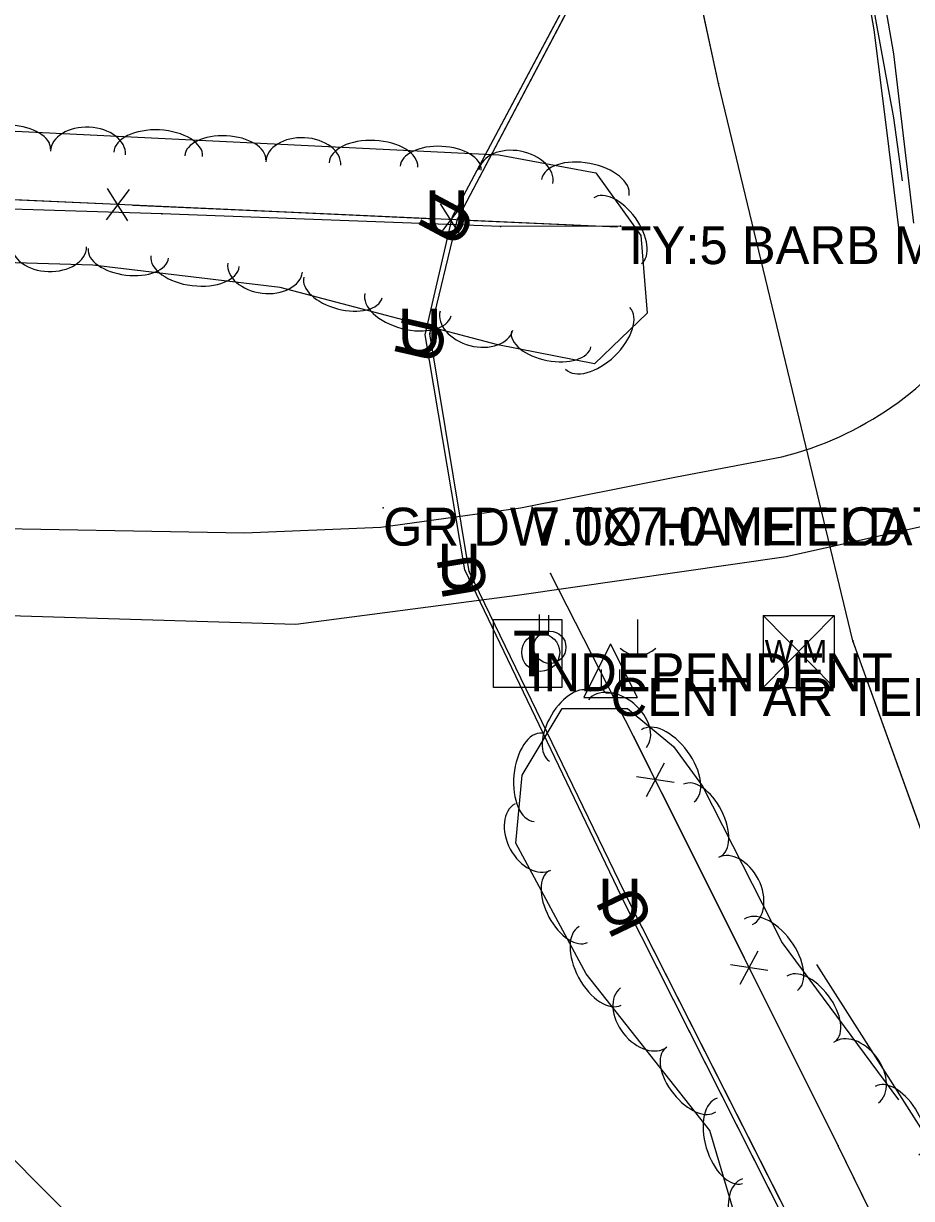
# Model space of a CAD drawing. Extents: x 954793 to 988390, y 1867850 to 1924428.
# Drawn here: x 960000.3 to 960117.4, y 1910001.4 to 1910156.4 of the extents above; entities that cross this region are included whole.
import ezdxf

# ---------------------------------------------------------------- set-up
doc = ezdxf.new("R2010")
doc.units = 0
for name, color, linetype in [('Default', 7, 'Continuous'), ('S_DITCHLINE', 7, 'Continuous'), ('S_DRIVEWAY', 7, 'Continuous'), ('S_FENCE', 7, 'Continuous'), ('S_FENCE_ANNOT', 7, 'Continuous'), ('S_FIBER_OPTIC_CABLE', 7, 'Continuous'), ('S_MSC_PT_SYM', 7, 'Continuous'), ('S_STREAM', 7, 'Continuous'), ('S_SURVEY_TEXT_ANNOT', 7, 'Continuous'), ('S_TELEPHONE_UTILITIES', 7, 'Continuous'), ('S_TELEPHONE_UTILITIES_ANNOT', 7, 'Continuous'), ('S_TREE', 7, 'Continuous'), ('S_UNDERGROUND_CABLE', 7, 'Continuous'), ('S_UTILITY_POLE', 7, 'Continuous'), ('S_UTILITY_POLE_ANNOT', 7, 'Continuous'), ('S_UTL_PT_SYM', 7, 'Continuous'), ('S_WATER_UTILITIES', 7, 'Continuous')]:
    doc.layers.add(name, color=color, linetype=linetype)

msp = doc.modelspace()

# ---------------------------------------------------------------- linework, layer by layer
at = {"layer": 'S_DITCHLINE'}
for points in [[(960117.67, 1910130.03), (960115.02, 1910152.38), (960112.12, 1910169.1), (960109.21, 1910185.82), (960106.3, 1910202.54), (960103.4, 1910219.26), (960099.33, 1910238.31), (960095.27, 1910257.36), (960091.2, 1910276.41), (960087.14, 1910295.45), (960083.09, 1910314.21), (960079.04, 1910332.97), (960074.99, 1910351.72), (960070.95, 1910370.48), (960067.55, 1910386.25), (960064.15, 1910402.01), (960060.76, 1910417.78), (960057.36, 1910433.55), (960052.22, 1910455.5), (960047.08, 1910477.46), (960041.94, 1910499.41), (960036.8, 1910521.36)], [(960115.75, 1910129.07), (960114.09, 1910142.3), (960112.42, 1910155.53), (960109.73, 1910171.32), (960107.03, 1910187.11), (960104.33, 1910202.91), (960101.63, 1910218.7), (960097.59, 1910237.8), (960093.56, 1910256.9), (960089.52, 1910276), (960085.48, 1910295.1), (960081.35, 1910313.82), (960077.22, 1910332.55), (960073.09, 1910351.27), (960068.96, 1910370), (960065.59, 1910385.8), (960062.23, 1910401.61), (960058.86, 1910417.41), (960055.49, 1910433.22), (960049.82, 1910455), (960044.15, 1910476.78), (960038.48, 1910498.56), (960032.81, 1910520.34)]]:
    msp.add_lwpolyline(points, dxfattribs=at)
at = {"layer": 'S_DRIVEWAY'}
for points in [[(959946.66, 1910087.94), (959990.26, 1910089.92), (960029.38, 1910089.21), (960047.36, 1910089.98), (960065.8, 1910092.52), (960086.37, 1910096.6), (960100.25, 1910099.23)], [(960133.93, 1910091.4), (960126.34, 1910091.71), (960100.84, 1910086.07), (960065.34, 1910080.97), (960036.16, 1910077.15), (959996.91, 1910078.3), (959949.71, 1910078.65)]]:
    msp.add_lwpolyline(points, dxfattribs=at)
msp.add_ellipse((960089.52, 1910142.04), major_axis=(43.96, 4.71), ratio=0.998133, start_param=4.851141, end_param=5.576453, dxfattribs=at)
at = {"layer": 'S_FENCE'}
for p, q in [((960014.19, 1910134.47), (960011.14, 1910130.51)), ((960014, 1910130.38), (960011.32, 1910134.6)), ((960058.12, 1910132.48), (960055.07, 1910128.52)), ((960057.94, 1910128.39), (960055.26, 1910132.61)), ((960080.76, 1910062.32), (960069.75, 1910083.86)), ((960107.7, 1910008.41), (960080.76, 1910062.32)), ((960082.39, 1910054.47), (960084.77, 1910058.87)), ((960086.05, 1910056.31), (960081.1, 1910057.04)), ((960094.77, 1910029.7), (960097.15, 1910034.1)), ((960098.43, 1910031.53), (960093.48, 1910032.27)), ((960146.01, 1909930.11), (960107.7, 1910008.41))]:
    msp.add_line(p, q, dxfattribs=at)
for points in [[(960078.57, 1910129.51), (959937.92, 1910135.88)], [(960079, 1910129.65), (960063.17, 1910129.63), (960018.5, 1910131.3), (959981.64, 1910132.44)], [(960079, 1910129.65), (960063.17, 1910129.63), (960018.5, 1910131.3), (959981.64, 1910132.44)], [(960010.67, 1910132.58), (959990.7, 1910133.49)], [(960034.63, 1910131.5), (960014.66, 1910132.4)], [(960054.6, 1910130.59), (960034.63, 1910131.5)], [(960078.57, 1910129.51), (960058.59, 1910130.41)], [(960167.6, 1909684.69), (960244.89, 1909682.34), (960295.61, 1909679.98), (960260.38, 1909726.12), (960203.98, 1909820.74), (960178.58, 1909868.59), (960146.01, 1909930.11), (960107.7, 1910008.41), (960080.76, 1910062.32), (960069.75, 1910083.86)], [(960167.6, 1909684.69), (960244.89, 1909682.34), (960295.61, 1909679.98), (960260.38, 1909726.12), (960203.98, 1909820.74), (960178.58, 1909868.59), (960146.01, 1909930.11), (960107.7, 1910008.41), (960080.76, 1910062.32), (960069.75, 1910083.86)], [(960080.76, 1910062.32), (960069.75, 1910083.86)], [(960082.94, 1910057.96), (960080.76, 1910062.32)], [(960095.32, 1910033.18), (960084.47, 1910054.88)], [(960107.7, 1910008.41), (960096.85, 1910030.11)], [(960111, 1910001.66), (960107.7, 1910008.41)]]:
    msp.add_lwpolyline(points, dxfattribs=at)
at = {"layer": 'S_FIBER_OPTIC_CABLE'}
for p, q in [((960057.48, 1910130.6), (960077.89, 1910169.3)), ((960053.85, 1910115.48), (960057.48, 1910130.6)), ((960059.02, 1910084.11), (960053.85, 1910115.48)), ((960080.2, 1910040.38), (960059.02, 1910084.11)), ((960105.27, 1909990.97), (960080.2, 1910040.38))]:
    msp.add_line(p, q, dxfattribs=at)
msp.add_lwpolyline([(960520.73, 1909366.93), (960487.68, 1909419.99), (960460.78, 1909449.54), (960414.64, 1909479.84), (960397.28, 1909493.07), (960373.65, 1909530.36), (960357.36, 1909548.88), (960297.9, 1909603.46), (960267.52, 1909665.76), (960240.55, 1909742.72), (960216.92, 1909778.51), (960174.63, 1909853.71), (960140.66, 1909922.5), (960105.27, 1909990.97), (960080.2, 1910040.38), (960059.02, 1910084.11), (960053.85, 1910115.48), (960057.48, 1910130.6), (960077.89, 1910169.3), (960070.89, 1910207.26), (960057.81, 1910268.65), (960038.46, 1910358.08), (960020.91, 1910443.65), (960001.17, 1910526.82)], dxfattribs=at)
msp.add_lwpolyline([(960520.73, 1909366.93), (960487.68, 1909419.99), (960460.78, 1909449.54), (960414.64, 1909479.84), (960397.28, 1909493.07), (960373.65, 1909530.36), (960357.36, 1909548.88), (960297.9, 1909603.46), (960267.52, 1909665.76), (960240.55, 1909742.72), (960216.92, 1909778.51), (960174.63, 1909853.71), (960140.66, 1909922.5), (960105.27, 1909990.97), (960080.2, 1910040.38), (960059.02, 1910084.11), (960053.85, 1910115.48), (960057.48, 1910130.6), (960077.89, 1910169.3), (960070.89, 1910207.26), (960057.81, 1910268.65), (960038.46, 1910358.08), (960020.91, 1910443.65), (960001.17, 1910526.82)], dxfattribs=at)
at = {"layer": 'S_MSC_PT_SYM'}
for points in [[(960018.5, 1910131.3), (960018.49, 1910131.25), (960018.5, 1910131.3), (960018.55, 1910131.3), (960018.5, 1910131.3), (960018.5, 1910131.35), (960018.5, 1910131.3), (960018.45, 1910131.3)], [(960018.5, 1910131.3), (960018.49, 1910131.25), (960018.5, 1910131.3), (960018.55, 1910131.3), (960018.5, 1910131.3), (960018.5, 1910131.35), (960018.5, 1910131.3), (960018.45, 1910131.3)], [(960063.17, 1910129.63), (960063.17, 1910129.58), (960063.17, 1910129.63), (960063.22, 1910129.63), (960063.17, 1910129.63), (960063.17, 1910129.68), (960063.17, 1910129.63), (960063.12, 1910129.63)], [(960063.17, 1910129.63), (960063.17, 1910129.58), (960063.17, 1910129.63), (960063.22, 1910129.63), (960063.17, 1910129.63), (960063.17, 1910129.68), (960063.17, 1910129.63), (960063.12, 1910129.63)], [(960079, 1910129.65), (960079, 1910129.6), (960079, 1910129.65), (960079.05, 1910129.65), (960079, 1910129.65), (960079, 1910129.7), (960079, 1910129.65), (960078.95, 1910129.65)], [(960079, 1910129.65), (960079, 1910129.6), (960079, 1910129.65), (960079.05, 1910129.65), (960079, 1910129.65), (960079, 1910129.7), (960079, 1910129.65), (960078.95, 1910129.65)], [(960047.68, 1910092.53), (960047.68, 1910092.58), (960047.68, 1910092.53), (960047.63, 1910092.53), (960047.68, 1910092.53), (960047.68, 1910092.48), (960047.68, 1910092.53), (960047.73, 1910092.53)], [(960047.68, 1910092.53), (960047.68, 1910092.58), (960047.68, 1910092.53), (960047.63, 1910092.53), (960047.68, 1910092.53), (960047.68, 1910092.48), (960047.68, 1910092.53), (960047.73, 1910092.53)], [(960067.32, 1910092.58), (960067.32, 1910092.63), (960067.32, 1910092.58), (960067.27, 1910092.58), (960067.32, 1910092.58), (960067.32, 1910092.53), (960067.32, 1910092.58), (960067.37, 1910092.58)], [(960067.32, 1910092.58), (960067.32, 1910092.63), (960067.32, 1910092.58), (960067.27, 1910092.58), (960067.32, 1910092.58), (960067.32, 1910092.53), (960067.32, 1910092.58), (960067.37, 1910092.58)], [(960069.75, 1910083.86), (960069.7, 1910083.83), (960069.75, 1910083.86), (960069.77, 1910083.81), (960069.75, 1910083.86), (960069.79, 1910083.88), (960069.75, 1910083.86), (960069.72, 1910083.9)], [(960069.75, 1910083.86), (960069.7, 1910083.83), (960069.75, 1910083.86), (960069.77, 1910083.81), (960069.75, 1910083.86), (960069.79, 1910083.88), (960069.75, 1910083.86), (960069.72, 1910083.9)], [(960080.76, 1910062.32), (960080.71, 1910062.29), (960080.76, 1910062.32), (960080.78, 1910062.27), (960080.76, 1910062.32), (960080.8, 1910062.34), (960080.76, 1910062.32), (960080.73, 1910062.36)], [(960080.76, 1910062.32), (960080.71, 1910062.29), (960080.76, 1910062.32), (960080.78, 1910062.27), (960080.76, 1910062.32), (960080.8, 1910062.34), (960080.76, 1910062.32), (960080.73, 1910062.36)], [(960107.7, 1910008.41), (960107.65, 1910008.39), (960107.7, 1910008.41), (960107.72, 1910008.37), (960107.7, 1910008.41), (960107.74, 1910008.43), (960107.7, 1910008.41), (960107.67, 1910008.46)], [(960107.7, 1910008.41), (960107.65, 1910008.39), (960107.7, 1910008.41), (960107.72, 1910008.37), (960107.7, 1910008.41), (960107.74, 1910008.43), (960107.7, 1910008.41), (960107.67, 1910008.46)]]:
    msp.add_lwpolyline(points, close=True, dxfattribs=at)
for points in [[(960018.5, 1910131.3), (960018.5, 1910131.35), (960018.5, 1910131.3), (960018.45, 1910131.3), (960018.5, 1910131.3), (960018.5, 1910131.25), (960018.5, 1910131.3), (960018.55, 1910131.3)], [(960063.17, 1910129.63), (960063.17, 1910129.68), (960063.17, 1910129.63), (960063.12, 1910129.63), (960063.17, 1910129.63), (960063.17, 1910129.58), (960063.17, 1910129.63), (960063.22, 1910129.63)], [(960079, 1910129.65), (960079, 1910129.7), (960079, 1910129.65), (960078.95, 1910129.65), (960079, 1910129.65), (960079, 1910129.6), (960079, 1910129.65), (960079.05, 1910129.65)], [(960047.68, 1910092.53), (960047.68, 1910092.58), (960047.68, 1910092.53), (960047.63, 1910092.53), (960047.68, 1910092.53), (960047.68, 1910092.48), (960047.68, 1910092.53), (960047.73, 1910092.53)], [(960067.32, 1910092.58), (960067.32, 1910092.63), (960067.32, 1910092.58), (960067.27, 1910092.58), (960067.32, 1910092.58), (960067.32, 1910092.53), (960067.32, 1910092.58), (960067.37, 1910092.58)], [(960069.75, 1910083.86), (960069.75, 1910083.91), (960069.75, 1910083.86), (960069.7, 1910083.86), (960069.75, 1910083.86), (960069.75, 1910083.81), (960069.75, 1910083.86), (960069.8, 1910083.86)], [(960080.76, 1910062.32), (960080.76, 1910062.37), (960080.76, 1910062.32), (960080.71, 1910062.32), (960080.76, 1910062.32), (960080.76, 1910062.27), (960080.76, 1910062.32), (960080.81, 1910062.32)], [(960107.7, 1910008.41), (960107.7, 1910008.46), (960107.7, 1910008.41), (960107.65, 1910008.41), (960107.7, 1910008.41), (960107.7, 1910008.36), (960107.7, 1910008.41), (960107.75, 1910008.41)]]:
    msp.add_lwpolyline(points, dxfattribs=at)
at = {"layer": 'S_STREAM'}
for points in [[(960028.77, 1910546.96), (960036.04, 1910516.46), (960044.55, 1910479.17), (960056.29, 1910430.93), (960061.96, 1910408.02), (960074.84, 1910347.26), (960093.19, 1910264.74), (960104.23, 1910204.83), (960111.96, 1910160.56), (960114.99, 1910143.92), (960116.11, 1910135.65)], [(960006.16, 1909999.39), (959983.74, 1910021.82), (959967.05, 1910037.83), (959957.62, 1910047.96), (959951.56, 1910055.5)]]:
    msp.add_lwpolyline(points, dxfattribs=at)
at = {"layer": 'S_TELEPHONE_UTILITIES'}
msp.add_lwpolyline([(960062.25, 1910068.81), (960062.25, 1910077.81), (960071.25, 1910077.81), (960071.25, 1910068.81)], close=True, dxfattribs=at)
at = {"layer": 'S_TREE'}
for points in [[(959919, 1910149.53), (959977.55, 1910143.22), (960062.92, 1910139.04), (960075.71, 1910136.67), (960081.68, 1910128.42), (960082.48, 1910118.19), (960075.55, 1910111.51), (960062.81, 1910113.99), (960034.09, 1910121.55), (960009.4, 1910124.5), (959972.91, 1910125.61), (959942.03, 1910125.21), (959925.95, 1910121.58)], [(960095.38, 1909994.81), (960090.77, 1910010.43), (960074.46, 1910031.05), (960065.19, 1910048.28), (960066.02, 1910057.25), (960071.28, 1910066.04), (960079.9, 1910066.05), (960085.98, 1910061.05), (960089.8, 1910055.82), (960100.28, 1910035.15), (960115.65, 1910014.47)], [(960104.84, 1910032.32), (960136.04, 1909983.29), (960198.35, 1909853.34), (960221.9, 1909816.82), (960241.33, 1909784.99), (960259.49, 1909763.08), (960277.71, 1909739.19), (960287.77, 1909721.47), (960303.1, 1909699.01), (960316.03, 1909672.55), (960326.95, 1909660.77)]]:
    msp.add_lwpolyline(points, dxfattribs=at)
for centre, major_axis, ratio in [((959998.48, 1910140.07), (-5.34, 0.26), 0.540699), ((960008.76, 1910139.31), (-4.95, 0.24), 0.685311), ((960018.02, 1910139.12), (-5.86, 0.29), 0.55008), ((960026.87, 1910138.68), (-5.34, 0.26), 0.540699), ((960037.15, 1910137.92), (-4.95, 0.24), 0.685311), ((960046.41, 1910137.73), (-5.86, 0.29), 0.55008), ((960055.27, 1910137.29), (-5.34, 0.26), 0.540699), ((960065.19, 1910136.2), (-4.87, 0.9), 0.685311), ((960074.34, 1910134.76), (-5.77, 1.07), 0.55008), ((960078.6, 1910129.05), (-3.13, 4.33), 0.540699), ((960003.63, 1910127.06), (4.95, -0.15), 0.685311), ((960014.08, 1910126.08), (5.31, -0.63), 0.540699), ((960022.88, 1910125.03), (5.83, -0.7), 0.55008), ((960032.11, 1910124.19), (4.92, -0.59), 0.685311), ((960042.39, 1910121.56), (5.17, -1.36), 0.540699), ((960050.96, 1910119.3), (5.68, -1.49), 0.55008), ((960059.98, 1910117.2), (4.79, -1.26), 0.685311), ((960075.98, 1910114.87), (4.23, 4.07), 0.55008), ((960069.84, 1910114.78), (5.25, -1.02), 0.540699), ((960072.35, 1910063.71), (-2.74, -4.59), 0.540699), ((960078.57, 1910064.07), (-3.83, 3.15), 0.685311), ((960085.22, 1910058.49), (-3.47, 4.74), 0.55008), ((960068.13, 1910056.98), (-0.54, -5.84), 0.55008), ((960089.72, 1910051.29), (-2.42, 4.77), 0.540699), ((960067.44, 1910049.12), (2.35, -4.36), 0.685311), ((960094.14, 1910041.98), (-2.24, 4.42), 0.685311), ((960072.09, 1910039.93), (2.53, -4.71), 0.540699), ((960098.81, 1910033.56), (-3.5, 4.71), 0.55008), ((960076.3, 1910032.12), (2.78, -5.17), 0.55008), ((960104.1, 1910026.45), (-3.19, 4.29), 0.540699), ((960082.03, 1910025.32), (3.07, -3.89), 0.685311), ((960110.04, 1910018.03), (-2.96, 3.98), 0.685311), ((960088.22, 1910017.08), (3.32, -4.19), 0.540699), ((960115.45, 1910011.7), (-2.87, 4.51), 0.540699), ((960093.39, 1910009.05), (1.66, -5.63), 0.55008), ((960096.84, 1909999.42), (1.78, -4.63), 0.685311)]:
    msp.add_ellipse(centre, major_axis=major_axis, ratio=ratio, start_param=3.141593, end_param=6.283185, dxfattribs=at)
at = {"layer": 'S_UNDERGROUND_CABLE'}
for p, q in [((960056.81, 1910130.93), (960077.41, 1910169.59)), ((960053.23, 1910115.34), (960056.81, 1910130.93)), ((960058.44, 1910084.34), (960053.23, 1910115.34)), ((960079.64, 1910040.16), (960058.44, 1910084.34)), ((960077.68, 1910074.6), (960074.15, 1910067.51)), ((960077.68, 1910074.6), (960081.17, 1910067.51)), ((960076.48, 1910068.75), (960076.48, 1910071.19)), ((960078.84, 1910071.19), (960078.84, 1910068.75)), ((960077.1, 1910068.09), (960076.48, 1910068.75)), ((960078.84, 1910068.75), (960078.3, 1910068.09)), ((960074.15, 1910067.51), (960081.17, 1910067.51)), ((960078.3, 1910068.09), (960077.1, 1910068.09)), ((960104.69, 1909990.57), (960079.64, 1910040.16))]:
    msp.add_line(p, q, dxfattribs=at)
msp.add_lwpolyline([(960521.44, 1909367.02), (960488.5, 1909420.49), (960461.72, 1909450.46), (960415.35, 1909480.49), (960398.1, 1909493.6), (960374.55, 1909530.49), (960356.78, 1909548.2), (960297.38, 1909602.54), (960266.94, 1909665.14), (960238.35, 1909741.42), (960216.06, 1909778.21), (960174.91, 1909851.61), (960139.22, 1909922.21), (960104.69, 1909990.57), (960079.64, 1910040.16), (960058.44, 1910084.34), (960053.23, 1910115.34), (960056.81, 1910130.93), (960077.41, 1910169.59), (960070.07, 1910206.91), (960056.53, 1910268.54), (960037.56, 1910357.68), (960019.85, 1910443.66), (960000.27, 1910526.53)], dxfattribs=at)
msp.add_lwpolyline([(960521.44, 1909367.02), (960488.5, 1909420.49), (960461.72, 1909450.46), (960415.35, 1909480.49), (960398.1, 1909493.6), (960374.55, 1909530.49), (960356.78, 1909548.2), (960297.38, 1909602.54), (960266.94, 1909665.14), (960238.35, 1909741.42), (960216.06, 1909778.21), (960174.91, 1909851.61), (960139.22, 1909922.21), (960104.69, 1909990.57), (960079.64, 1910040.16), (960058.44, 1910084.34), (960053.23, 1910115.34), (960056.81, 1910130.93), (960077.41, 1910169.59), (960070.07, 1910206.91), (960056.53, 1910268.54), (960037.56, 1910357.68), (960019.85, 1910443.66), (960000.27, 1910526.53)], dxfattribs=at)
at = {"layer": 'S_UTILITY_POLE'}
for p, q in [((960068.31, 1910075.97), (960068.31, 1910078.45)), ((960069.54, 1910076.27), (960069.54, 1910078.38)), ((960081.22, 1910077.8), (960081.22, 1910073.08))]:
    msp.add_line(p, q, dxfattribs=at)
for centre, radius in [((960069.66, 1910074.13), 2.13), ((960068.46, 1910073.45), 2.5)]:
    msp.add_circle(centre, radius, dxfattribs=at)
msp.add_arc((960081.29, 1910076.5), 3.41, 226.3972, 313.6028, dxfattribs=at)
at = {"layer": 'S_UTL_PT_SYM'}
for points in [[(960091.91, 1910148.47), (960091.86, 1910148.46), (960091.91, 1910148.47), (960091.92, 1910148.42), (960091.91, 1910148.47), (960091.96, 1910148.48), (960091.91, 1910148.47), (960091.9, 1910148.52)], [(960091.91, 1910148.47), (960091.86, 1910148.46), (960091.91, 1910148.47), (960091.92, 1910148.42), (960091.91, 1910148.47), (960091.96, 1910148.48), (960091.91, 1910148.47), (960091.9, 1910148.52)], [(960057.48, 1910130.6), (960057.44, 1910130.63), (960057.48, 1910130.6), (960057.46, 1910130.56), (960057.48, 1910130.6), (960057.53, 1910130.58), (960057.48, 1910130.6), (960057.5, 1910130.65)], [(960057.48, 1910130.6), (960057.44, 1910130.63), (960057.48, 1910130.6), (960057.46, 1910130.56), (960057.48, 1910130.6), (960057.53, 1910130.58), (960057.48, 1910130.6), (960057.5, 1910130.65)], [(960053.85, 1910115.48), (960053.8, 1910115.49), (960053.85, 1910115.48), (960053.84, 1910115.43), (960053.85, 1910115.48), (960053.9, 1910115.47), (960053.85, 1910115.48), (960053.86, 1910115.53)], [(960053.85, 1910115.48), (960053.8, 1910115.49), (960053.85, 1910115.48), (960053.84, 1910115.43), (960053.85, 1910115.48), (960053.9, 1910115.47), (960053.85, 1910115.48), (960053.86, 1910115.53)], [(960059.02, 1910084.11), (960058.97, 1910084.1), (960059.02, 1910084.11), (960059.03, 1910084.06), (960059.02, 1910084.11), (960059.07, 1910084.12), (960059.02, 1910084.11), (960059.01, 1910084.16)], [(960059.02, 1910084.11), (960058.97, 1910084.1), (960059.02, 1910084.11), (960059.03, 1910084.06), (960059.02, 1910084.11), (960059.07, 1910084.12), (960059.02, 1910084.11), (960059.01, 1910084.16)], [(960109.64, 1910074.96), (960109.59, 1910074.95), (960109.64, 1910074.96), (960109.65, 1910074.91), (960109.64, 1910074.96), (960109.69, 1910074.97), (960109.64, 1910074.96), (960109.63, 1910075.01)], [(960109.64, 1910074.96), (960109.59, 1910074.95), (960109.64, 1910074.96), (960109.65, 1910074.91), (960109.64, 1910074.96), (960109.69, 1910074.97), (960109.64, 1910074.96), (960109.63, 1910075.01)], [(960080.2, 1910040.38), (960080.16, 1910040.36), (960080.2, 1910040.38), (960080.22, 1910040.34), (960080.2, 1910040.38), (960080.25, 1910040.4), (960080.2, 1910040.38), (960080.18, 1910040.43)], [(960080.2, 1910040.38), (960080.16, 1910040.36), (960080.2, 1910040.38), (960080.22, 1910040.34), (960080.2, 1910040.38), (960080.25, 1910040.4), (960080.2, 1910040.38), (960080.18, 1910040.43)]]:
    msp.add_lwpolyline(points, close=True, dxfattribs=at)
for points in [[(960091.91, 1910148.47), (960091.91, 1910148.52), (960091.91, 1910148.47), (960091.86, 1910148.47), (960091.91, 1910148.47), (960091.91, 1910148.42), (960091.91, 1910148.47), (960091.96, 1910148.47)], [(960057.48, 1910130.6), (960057.48, 1910130.65), (960057.48, 1910130.6), (960057.43, 1910130.6), (960057.48, 1910130.6), (960057.48, 1910130.55), (960057.48, 1910130.6), (960057.53, 1910130.6)], [(960053.85, 1910115.48), (960053.85, 1910115.53), (960053.85, 1910115.48), (960053.8, 1910115.48), (960053.85, 1910115.48), (960053.85, 1910115.43), (960053.85, 1910115.48), (960053.9, 1910115.48)], [(960059.02, 1910084.11), (960059.02, 1910084.16), (960059.02, 1910084.11), (960058.97, 1910084.11), (960059.02, 1910084.11), (960059.02, 1910084.06), (960059.02, 1910084.11), (960059.07, 1910084.11)], [(960109.64, 1910074.96), (960109.64, 1910075.01), (960109.64, 1910074.96), (960109.59, 1910074.96), (960109.64, 1910074.96), (960109.64, 1910074.91), (960109.64, 1910074.96), (960109.69, 1910074.96)], [(960080.2, 1910040.38), (960080.2, 1910040.43), (960080.2, 1910040.38), (960080.15, 1910040.38), (960080.2, 1910040.38), (960080.2, 1910040.33), (960080.2, 1910040.38), (960080.25, 1910040.38)]]:
    msp.add_lwpolyline(points, dxfattribs=at)
at = {"layer": 'S_WATER_UTILITIES'}
for p, q in [((960091.91, 1910148.47), (960079.25, 1910207.19)), ((960109.64, 1910074.96), (960091.91, 1910148.47)), ((960097.8, 1910078.31), (960107.14, 1910078.31)), ((960097.8, 1910078.31), (960097.8, 1910068.82)), ((960097.8, 1910078.31), (960107.14, 1910068.82)), ((960107.14, 1910078.31), (960097.8, 1910068.82)), ((960107.14, 1910078.31), (960107.14, 1910068.82)), ((960127.89, 1910024.3), (960109.64, 1910074.96)), ((960097.8, 1910068.82), (960107.14, 1910068.82))]:
    msp.add_line(p, q, dxfattribs=at)
msp.add_lwpolyline([(960572.88, 1909303.82), (960526.35, 1909376.08), (960490.17, 1909426.98), (960467.72, 1909450.32), (960424.27, 1909498.89), (960405.34, 1909519.32), (960384.9, 1909547.23), (960329.98, 1909619.54), (960286.65, 1909685.53), (960235.04, 1909773.1), (960213.71, 1909808.79), (960178.34, 1909891.86), (960151.22, 1909960.81), (960127.89, 1910024.3), (960109.64, 1910074.96), (960091.91, 1910148.47), (960079.25, 1910207.19), (960066.52, 1910260.11), (960046.23, 1910362.49), (960027.79, 1910446.8), (960009.77, 1910529.32)], dxfattribs=at)
msp.add_lwpolyline([(960572.88, 1909303.82), (960526.35, 1909376.08), (960490.17, 1909426.98), (960467.72, 1909450.32), (960424.27, 1909498.89), (960405.34, 1909519.32), (960384.9, 1909547.23), (960329.98, 1909619.54), (960286.65, 1909685.53), (960235.04, 1909773.1), (960213.71, 1909808.79), (960178.34, 1909891.86), (960151.22, 1909960.81), (960127.89, 1910024.3), (960109.64, 1910074.96), (960091.91, 1910148.47), (960079.25, 1910207.19), (960066.52, 1910260.11), (960046.23, 1910362.49), (960027.79, 1910446.8), (960009.77, 1910529.32)], dxfattribs=at)

# ---------------------------------------------------------------- texts
at = {"layer": 'Default'}
for rotation, p in [(61.9436, (960057.35, 1910126.53)), (360, (960053.18, 1910128.38)), (360, (960049.6, 1910112.79)), (77.0705, (960054.9, 1910111.23)), (360, (960054.81, 1910081.79)), (99.5352, (960061.55, 1910081.18)), (360, (960076.01, 1910037.61)), (115.6331, (960083.5, 1910037.99))]:
    msp.add_text('U', height=6, rotation=rotation, dxfattribs=at).set_placement(p)
at = {"layer": 'S_FENCE_ANNOT'}
msp.add_text('TY:5 BARB MET POST CN:POOR', height=5, dxfattribs=at).set_placement((960079, 1910124.65))
at = {"layer": 'S_SURVEY_TEXT_ANNOT'}
for s, p in [('GR DW TO HAYFIELD', (960047.68, 1910087.53)), ('7.0X7.0 MET CATTLE GUARD', (960067.32, 1910087.58))]:
    msp.add_text(s, height=5, dxfattribs=at).set_placement(p)
at = {"layer": 'S_TELEPHONE_UTILITIES'}
msp.add_text('T', height=6, rotation=360, dxfattribs=at).set_placement((960064.82, 1910070.31))
at = {"layer": 'S_TELEPHONE_UTILITIES_ANNOT'}
msp.add_text('INDEPENDENT', height=5, dxfattribs=at).set_placement((960066.98, 1910068.33))
at = {"layer": 'S_UTILITY_POLE_ANNOT'}
msp.add_text('CENT AR TELE COOP', height=5, dxfattribs=at).set_placement((960077.68, 1910065.07))
at = {"layer": 'S_WATER_UTILITIES'}
msp.add_text('W M', height=3, rotation=360, dxfattribs=at).set_placement((960098, 1910072.08))

doc.saveas('drawing.dxf')
